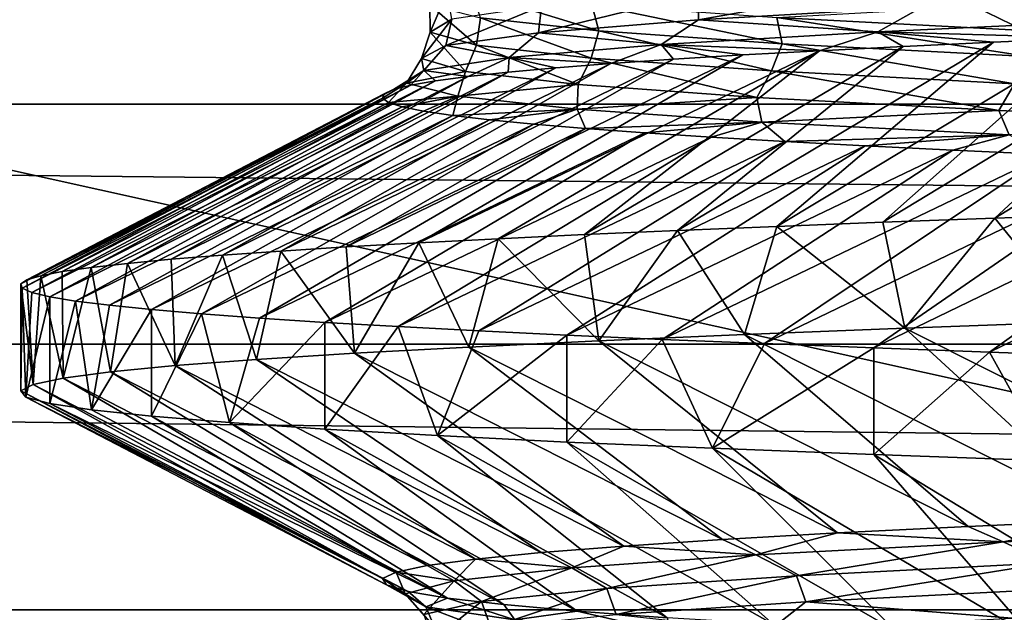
# Model space of a CAD drawing. Header units: metres. Extents: x -205 to 205, y -104 to 104.
# Tile 924 of 1056: x -13.2 to -10.41, y -34.18 to -32.5. Entities that reach past the tile are written whole.
import ezdxf

# ---------------------------------------------------------------- set-up
doc = ezdxf.new("R2010")
doc.units = ezdxf.units.M
doc.layers.add('solid_01_2-CONSUMER_EHM_BOX_SW0001', color=7, linetype='CONTINUOUS')

msp = doc.modelspace()

# ---------------------------------------------------------------- linework, layer by layer
at = {"layer": 'solid_01_2-CONSUMER_EHM_BOX_SW0001'}
for points in [[(-200.010849, -74.958488), (-200.010773, 75.041512), (-0.010778, 75.04142)], [(-0.010849, -74.95858), (-200.010849, -74.958488), (-0.010778, 75.04142)], [(-42.500065, -37.458561, 108.5), (42.499969, 37.541401, 108.5), (-42.500031, 37.541439, 108.5)], [(-42.500065, -37.458561, 108.5), (42.499935, -37.458599, 108.5), (42.499969, 37.541401, 108.5)], [(-18.500069, -39.958572, 6), (18.499931, -39.958588, 6), (-18.500063, -31.758572, 6)], [(18.499931, -39.958588, 6), (18.499937, -31.758589, 6), (-18.500063, -31.758572, 6)], [(32.178131, -32.740211, 63.099998), (-32.781677, -32.136761, 63.099998), (32.781548, -32.136791, 63.099998)], [(32.178131, -32.740211, 63.099998), (-32.178261, -32.740177, 63.099998), (-32.781677, -32.136761, 63.099998)], [(-10.653595, -32.389172, 30.113796), (-11.278781, -32.425854, 28.71871), (-11.277933, -32.500751, 28.787134)], [(-10.653595, -32.389172, 30.113796), (-11.277933, -32.500751, 28.787134), (-10.643024, -32.464016, 30.183508)], [(-11.990063, -32.422272, 25.649235), (-12.039041, -32.458866, 24.124506), (-12.038689, -32.535904, 24.220716)], [(-11.990063, -32.422272, 25.649235), (-12.038689, -32.535904, 24.220716), (-11.977206, -32.499222, 25.748308)], [(-11.919013, -32.42131, 22.573534), (-11.560199, -32.532059, 21.11762), (-11.895268, -32.495464, 22.605844)], [(-11.919013, -32.42131, 22.573534), (-11.579988, -32.457878, 21.083649), (-11.560199, -32.532059, 21.11762)], [(-11.278781, -32.425854, 28.71871), (-11.730827, -32.537487, 27.321499), (-11.277933, -32.500751, 28.787134)], [(-11.278781, -32.425854, 28.71871), (-11.722504, -32.462536, 27.255684), (-11.730827, -32.537487, 27.321499)], [(-12.039041, -32.458866, 24.124506), (-11.906545, -32.572586, 22.697662), (-12.038689, -32.535904, 24.220716)], [(-12.039041, -32.458866, 24.124506), (-11.895268, -32.495464, 22.605844), (-11.906545, -32.572586, 22.697662)], [(-11.579988, -32.457878, 21.083649), (-11.040163, -32.568653, 19.683496), (-11.560199, -32.532059, 21.11762)], [(-11.579988, -32.457878, 21.083649), (-11.05596, -32.494446, 19.648325), (-11.040163, -32.568653, 19.683496)], [(-11.722504, -32.462536, 27.255684), (-11.994071, -32.574223, 25.810333), (-11.730827, -32.537487, 27.321499)], [(-11.722504, -32.462536, 27.255684), (-11.977206, -32.499222, 25.748308), (-11.994071, -32.574223, 25.810333)], [(-10.643024, -32.464016, 30.183508), (-11.277933, -32.500751, 28.787134), (-10.769608, -32.534557, 30.040569)], [(-10.494434, -32.463577, 18.429718), (-10.354549, -32.531017, 18.290907), (-11.05596, -32.494446, 19.648325)], [(-10.643024, -32.464016, 30.183508), (-10.769608, -32.534557, 30.040569), (-9.982855, -32.497971, 31.356987)], [(-10.494434, -32.463577, 18.429718), (-9.638346, -32.500355, 17.145979), (-10.354549, -32.531017, 18.290907)], [(-11.977206, -32.499222, 25.748308), (-12.063215, -32.610962, 24.277887), (-11.994071, -32.574223, 25.810333)], [(-11.977206, -32.499222, 25.748308), (-12.038689, -32.535904, 24.220716), (-12.063215, -32.610962, 24.277887)], [(-11.895268, -32.495464, 22.605844), (-11.581979, -32.609272, 21.203726), (-11.906545, -32.572586, 22.697662)], [(-11.895268, -32.495464, 22.605844), (-11.560199, -32.532059, 21.11762), (-11.581979, -32.609272, 21.203726)], [(-11.277933, -32.500751, 28.787134), (-11.730827, -32.537487, 27.321499), (-11.383206, -32.571148, 28.635084)], [(-11.277933, -32.500751, 28.787134), (-11.383206, -32.571148, 28.635084), (-10.769608, -32.534557, 30.040569)], [(-11.05596, -32.494446, 19.648325), (-10.342755, -32.605247, 18.32682), (-11.040163, -32.568653, 19.683496)], [(-11.05596, -32.494446, 19.648325), (-10.354549, -32.531017, 18.290907), (-10.342755, -32.605247, 18.32682)], [(-9.982855, -32.497971, 31.356987), (-10.769608, -32.534557, 30.040569), (-10.166202, -32.551678, 31.198286)], [(-12.038689, -32.535904, 24.220716), (-11.937803, -32.647697, 22.749063), (-12.063215, -32.610962, 24.277887)], [(-12.038689, -32.535904, 24.220716), (-11.906545, -32.572586, 22.697662), (-11.937803, -32.647697, 22.749063)], [(-11.730827, -32.537487, 27.321499), (-11.994071, -32.574223, 25.810333), (-11.814662, -32.607735, 27.16338)], [(-11.730827, -32.537487, 27.321499), (-11.814662, -32.607735, 27.16338), (-11.383206, -32.571148, 28.635084)], [(-11.560199, -32.532059, 21.11762), (-11.071175, -32.645954, 19.762764), (-11.581979, -32.609272, 21.203726)], [(-11.560199, -32.532059, 21.11762), (-11.040163, -32.568653, 19.683496), (-11.071175, -32.645954, 19.762764)], [(-10.769608, -32.534557, 30.040569), (-11.383206, -32.571148, 28.635084), (-10.934609, -32.588432, 29.85321)], [(-10.769608, -32.534557, 30.040569), (-10.934609, -32.588432, 29.85321), (-10.697659, -32.57618, 30.312359)], [(-10.769608, -32.534557, 30.040569), (-10.697659, -32.57618, 30.312359), (-10.441341, -32.563927, 30.760969)], [(-10.769608, -32.534557, 30.040569), (-10.441341, -32.563927, 30.760969), (-10.166202, -32.551678, 31.198286)], [(-9.872798, -32.539429, 31.623556), (-10.7552, -33.075127, 32.153015), (-10.437707, -33.063488, 32.580669)], [(-9.872798, -32.539429, 31.623556), (-10.166202, -32.551678, 31.198286), (-10.7552, -33.075127, 32.153015)], [(-9.56169, -32.527184, 32.036034), (-10.437707, -33.063488, 32.580669), (-10.103229, -33.051849, 32.995155)], [(-9.56169, -32.527184, 32.036034), (-9.872798, -32.539429, 31.623556), (-10.437707, -33.063488, 32.580669)], [(-10.441341, -32.563927, 30.760969), (-11.337156, -33.098415, 31.261065), (-11.055182, -33.086769, 31.712906)], [(-10.441341, -32.563927, 30.760969), (-10.697659, -32.57618, 30.312359), (-11.337156, -33.098415, 31.261065)], [(-11.040163, -32.568653, 19.683496), (-10.381696, -32.68264, 18.398329), (-11.071175, -32.645954, 19.762764)], [(-10.166202, -32.551678, 31.198286), (-11.055182, -33.086769, 31.712906), (-10.7552, -33.075127, 32.153015)], [(-10.166202, -32.551678, 31.198286), (-10.441341, -32.563927, 30.760969), (-11.055182, -33.086769, 31.712906)], [(-11.040163, -32.568653, 19.683496), (-10.342755, -32.605247, 18.32682), (-10.381696, -32.68264, 18.398329)], [(-10.934609, -32.588432, 29.85321), (-12.070569, -33.133392, 29.842716), (-11.84526, -33.121727, 30.325207)], [(-10.934609, -32.588432, 29.85321), (-11.151801, -32.600685, 29.384361), (-12.070569, -33.133392, 29.842716)], [(-11.994071, -32.574223, 25.810333), (-12.063215, -32.610962, 24.277887), (-12.056501, -32.644325, 25.649012)], [(-11.994071, -32.574223, 25.810333), (-12.056501, -32.644325, 25.649012), (-11.814662, -32.607735, 27.16338)], [(-11.906545, -32.572586, 22.697662), (-11.618904, -32.684433, 21.248619), (-11.937803, -32.647697, 22.749063)], [(-11.906545, -32.572586, 22.697662), (-11.581979, -32.609272, 21.203726), (-11.618904, -32.684433, 21.248619)], [(-10.934609, -32.588432, 29.85321), (-11.84526, -33.121727, 30.325207), (-11.600658, -33.110069, 30.798244)], [(-11.383206, -32.571148, 28.635084), (-11.814662, -32.607735, 27.16338), (-11.525682, -32.625198, 28.421085)], [(-10.697659, -32.57618, 30.312359), (-11.600658, -33.110069, 30.798244), (-11.337156, -33.098415, 31.261065)], [(-10.697659, -32.57618, 30.312359), (-10.934609, -32.588432, 29.85321), (-11.600658, -33.110069, 30.798244)], [(-11.383206, -32.571148, 28.635084), (-11.525682, -32.625198, 28.421085), (-11.348928, -32.612942, 28.906693)], [(-11.383206, -32.571148, 28.635084), (-11.348928, -32.612942, 28.906693), (-11.151801, -32.600685, 29.384361)], [(-11.383206, -32.571148, 28.635084), (-11.151801, -32.600685, 29.384361), (-10.934609, -32.588432, 29.85321)], [(-11.525682, -32.625198, 28.421085), (-12.627317, -33.168396, 28.346327), (-12.461911, -33.156731, 28.852482)], [(-11.525682, -32.625198, 28.421085), (-11.681757, -32.637455, 27.928421), (-12.627317, -33.168396, 28.346327)], [(-11.348928, -32.612942, 28.906693), (-12.461911, -33.156731, 28.852482), (-12.276229, -33.145061, 29.351545)], [(-11.348928, -32.612942, 28.906693), (-11.525682, -32.625198, 28.421085), (-12.461911, -33.156731, 28.852482)], [(-11.151801, -32.600685, 29.384361), (-12.276229, -33.145061, 29.351545), (-12.070569, -33.133392, 29.842716)], [(-11.151801, -32.600685, 29.384361), (-11.348928, -32.612942, 28.906693), (-12.276229, -33.145061, 29.351545)], [(-12.063215, -32.610962, 24.277887), (-12.104928, -32.680912, 24.116129), (-12.056501, -32.644325, 25.649012)], [(-12.063215, -32.610962, 24.277887), (-11.937803, -32.647697, 22.749063), (-12.104928, -32.680912, 24.116129)], [(-11.814662, -32.607735, 27.16338), (-12.056501, -32.644325, 25.649012), (-11.930639, -32.661976, 26.925446)], [(-11.814662, -32.607735, 27.16338), (-11.930639, -32.661976, 26.925446), (-11.816845, -32.649715, 27.429581)], [(-11.814662, -32.607735, 27.16338), (-11.816845, -32.649715, 27.429581), (-11.681757, -32.637455, 27.928421)], [(-11.814662, -32.607735, 27.16338), (-11.681757, -32.637455, 27.928421), (-11.525682, -32.625198, 28.421085)], [(-11.581979, -32.609272, 21.203726), (-11.112609, -32.721172, 19.800573), (-11.618904, -32.684433, 21.248619)], [(-11.581979, -32.609272, 21.203726), (-11.071175, -32.645954, 19.762764), (-11.112609, -32.721172, 19.800573)], [(-11.816845, -32.649715, 27.429581), (-12.89626, -33.1917, 27.316004), (-12.77218, -33.180054, 27.833889)], [(-11.816845, -32.649715, 27.429581), (-11.930639, -32.661976, 26.925446), (-12.89626, -33.1917, 27.316004)], [(-11.681757, -32.637455, 27.928421), (-12.77218, -33.180054, 27.833889), (-12.627317, -33.168396, 28.346327)], [(-11.681757, -32.637455, 27.928421), (-11.816845, -32.649715, 27.429581), (-12.77218, -33.180054, 27.833889)], [(-12.056501, -32.644325, 25.649012), (-12.141889, -32.698761, 25.390263), (-12.093264, -32.686497, 25.904867)], [(-12.056501, -32.644325, 25.649012), (-12.104928, -32.680912, 24.116129), (-12.141889, -32.698761, 25.390263)], [(-11.937803, -32.647697, 22.749063), (-11.959607, -32.717503, 22.589447), (-12.104928, -32.680912, 24.116129)], [(-12.056501, -32.644325, 25.649012), (-12.093264, -32.686497, 25.904867), (-12.022836, -32.674236, 26.416906)], [(-12.056501, -32.644325, 25.649012), (-12.022836, -32.674236, 26.416906), (-11.930639, -32.661976, 26.925446)], [(-11.937803, -32.647697, 22.749063), (-11.618904, -32.684433, 21.248619), (-11.959607, -32.717503, 22.589447)], [(-11.071175, -32.645954, 19.762764), (-10.42649, -32.757908, 18.428656), (-11.112609, -32.721172, 19.800573)], [(-11.071175, -32.645954, 19.762764), (-10.381696, -32.68264, 18.398329), (-10.42649, -32.757908, 18.428656)], [(-12.022836, -32.674236, 26.416906), (-13.081287, -33.214981, 26.267305), (-12.999352, -33.203342, 26.793526)], [(-12.022836, -32.674236, 26.416906), (-12.093264, -32.686497, 25.904867), (-13.081287, -33.214981, 26.267305)], [(-11.930639, -32.661976, 26.925446), (-12.999352, -33.203342, 26.793526), (-12.89626, -33.1917, 27.316004)], [(-11.930639, -32.661976, 26.925446), (-12.022836, -32.674236, 26.416906), (-12.999352, -33.203342, 26.793526)], [(-12.104928, -32.680912, 24.116129), (-12.156693, -32.735554, 23.840387), (-12.17363, -32.723289, 24.357088)], [(-12.104928, -32.680912, 24.116129), (-12.17363, -32.723289, 24.357088), (-12.168687, -32.711025, 24.874023)], [(-12.104928, -32.680912, 24.116129), (-12.168687, -32.711025, 24.874023), (-12.141889, -32.698761, 25.390263)], [(-12.104928, -32.680912, 24.116129), (-11.959607, -32.717503, 22.589447), (-12.156693, -32.735554, 23.840387)], [(-12.141889, -32.698761, 25.390263), (-13.181181, -33.238243, 25.207062), (-13.141931, -33.226616, 25.738195)], [(-12.141889, -32.698761, 25.390263), (-12.168687, -32.711025, 24.874023), (-13.181181, -33.238243, 25.207062)], [(-12.093264, -32.686497, 25.904867), (-13.141931, -33.226616, 25.738195), (-13.081287, -33.214981, 26.267305)], [(-12.093264, -32.686497, 25.904867), (-12.141889, -32.698761, 25.390263), (-13.141931, -33.226616, 25.738195)], [(-11.618904, -32.684433, 21.248619), (-11.622015, -32.754089, 21.093456), (-11.959607, -32.717503, 22.589447)], [(-11.618904, -32.684433, 21.248619), (-11.112609, -32.721172, 19.800573), (-11.622015, -32.754089, 21.093456)], [(-10.381696, -32.68264, 18.398329), (-9.571795, -32.794647, 17.154804), (-10.42649, -32.757908, 18.428656)], [(-12.168687, -32.711025, 24.874023), (-13.198975, -33.249866, 24.674765), (-13.181181, -33.238243, 25.207062)], [(-12.168687, -32.711025, 24.874023), (-12.17363, -32.723289, 24.357088), (-13.198975, -33.249866, 24.674765)], [(-12.17363, -32.723289, 24.357088), (-13.194715, -33.262001, 24.121859), (-13.198975, -33.249866, 24.674765)], [(-12.17363, -32.723289, 24.357088), (-12.156693, -32.735554, 23.840387), (-13.194715, -33.262001, 24.121859)], [(-12.156693, -32.735554, 23.840387), (-13.167303, -33.274128, 23.569624), (-13.194715, -33.262001, 24.121859)], [(-12.156693, -32.735554, 23.840387), (-12.117849, -32.747818, 23.324858), (-13.167303, -33.274128, 23.569624)], [(-11.959607, -32.717503, 22.589447), (-12.117849, -32.747818, 23.324858), (-12.156693, -32.735554, 23.840387)], [(-11.959607, -32.717503, 22.589447), (-12.057075, -32.760086, 22.81144), (-12.117849, -32.747818, 23.324858)], [(-11.959607, -32.717503, 22.589447), (-11.974428, -32.772354, 22.30106), (-12.057075, -32.760086, 22.81144)], [(-11.959607, -32.717503, 22.589447), (-11.622015, -32.754089, 21.093456), (-11.974428, -32.772354, 22.30106)], [(-11.112609, -32.721172, 19.800573), (-11.09853, -32.79068, 19.651934), (-11.622015, -32.754089, 21.093456)], [(-11.112609, -32.721172, 19.800573), (-10.42649, -32.757908, 18.428656), (-11.09853, -32.79068, 19.651934)], [(31.675879, -33.420296, 63.099998), (-32.178261, -32.740177, 63.099998), (32.178131, -32.740211, 63.099998)], [(31.675879, -33.420296, 63.099998), (-31.676008, -33.420265, 63.099998), (-32.178261, -32.740177, 63.099998)], [(-12.117849, -32.747818, 23.324858), (-13.116791, -33.286247, 23.019033), (-13.167303, -33.274128, 23.569624)], [(-12.117849, -32.747818, 23.324858), (-12.057075, -32.760086, 22.81144), (-13.116791, -33.286247, 23.019033)], [(-12.057075, -32.760086, 22.81144), (-13.043267, -33.298359, 22.471052), (-13.116791, -33.286247, 23.019033)], [(-12.057075, -32.760086, 22.81144), (-11.974428, -32.772354, 22.30106), (-13.043267, -33.298359, 22.471052)], [(-11.622015, -32.754089, 21.093456), (-11.870149, -32.784618, 21.794624), (-11.974428, -32.772354, 22.30106)], [(-11.622015, -32.754089, 21.093456), (-11.744494, -32.796886, 21.293034), (-11.870149, -32.784618, 21.794624)], [(-11.622015, -32.754089, 21.093456), (-11.597726, -32.809155, 20.797188), (-11.744494, -32.796886, 21.293034)], [(-11.622015, -32.754089, 21.093456), (-11.09853, -32.79068, 19.651934), (-11.597726, -32.809155, 20.797188)], [(-10.42649, -32.757908, 18.428656), (-10.396787, -32.827271, 18.288345), (-11.09853, -32.79068, 19.651934)], [(-10.42649, -32.757908, 18.428656), (-9.571795, -32.794647, 17.154804), (-10.396787, -32.827271, 18.288345)], [(-11.974428, -32.772354, 22.30106), (-12.946863, -33.310467, 21.926641), (-13.043267, -33.298359, 22.471052)], [(-11.974428, -32.772354, 22.30106), (-11.870149, -32.784618, 21.794624), (-12.946863, -33.310467, 21.926641)], [(-11.870149, -32.784618, 21.794624), (-12.827748, -33.322563, 21.386757), (-12.946863, -33.310467, 21.926641)], [(-11.870149, -32.784618, 21.794624), (-11.744494, -32.796886, 21.293034), (-12.827748, -33.322563, 21.386757)], [(-11.09853, -32.79068, 19.651934), (-11.430102, -32.821423, 20.307981), (-11.597726, -32.809155, 20.797188)], [(-11.09853, -32.79068, 19.651934), (-11.241883, -32.833691, 19.826319), (-11.430102, -32.821423, 20.307981)], [(-11.09853, -32.79068, 19.651934), (-11.033331, -32.845959, 19.353106), (-11.241883, -32.833691, 19.826319)], [(-11.09853, -32.79068, 19.651934), (-10.396787, -32.827271, 18.288345), (-11.033331, -32.845959, 19.353106)], [(-11.744494, -32.796886, 21.293034), (-12.686138, -33.334652, 20.85236), (-12.827748, -33.322563, 21.386757)], [(-11.744494, -32.796886, 21.293034), (-11.597726, -32.809155, 20.797188), (-12.686138, -33.334652, 20.85236)], [(-11.597726, -32.809155, 20.797188), (-12.522282, -33.346725, 20.324381), (-12.686138, -33.334652, 20.85236)], [(-11.597726, -32.809155, 20.797188), (-11.430102, -32.821423, 20.307981), (-12.522282, -33.346725, 20.324381)], [(-11.430102, -32.821423, 20.307981), (-12.336464, -33.358795, 19.80373), (-12.522282, -33.346725, 20.324381)], [(-11.430102, -32.821423, 20.307981), (-11.241883, -32.833691, 19.826319), (-12.336464, -33.358795, 19.80373)], [(-11.241883, -32.833691, 19.826319), (-12.129006, -33.370865, 19.291309), (-12.336464, -33.358795, 19.80373)], [(-11.241883, -32.833691, 19.826319), (-11.033331, -32.845959, 19.353106), (-12.129006, -33.370865, 19.291309)], [(-11.033331, -32.845959, 19.353106), (-11.900265, -33.382938, 18.788002), (-12.129006, -33.370865, 19.291309)], [(-11.033331, -32.845959, 19.353106), (-10.804748, -32.858227, 18.889223), (-11.900265, -33.382938, 18.788002)], [(-10.396787, -32.827271, 18.288345), (-10.804748, -32.858227, 18.889223), (-11.033331, -32.845959, 19.353106)], [(-10.396787, -32.827271, 18.288345), (-10.556609, -32.870495, 18.435476), (-10.804748, -32.858227, 18.889223)], [(-10.396787, -32.827271, 18.288345), (-10.289437, -32.882759, 17.992643), (-10.556609, -32.870495, 18.435476)], [(-10.804748, -32.858227, 18.889223), (-11.65063, -33.395023, 18.294682), (-11.900265, -33.382938, 18.788002)], [(-10.804748, -32.858227, 18.889223), (-10.556609, -32.870495, 18.435476), (-11.65063, -33.395023, 18.294682)], [(-10.556609, -32.870495, 18.435476), (-11.380535, -33.407116, 17.81221), (-11.65063, -33.395023, 18.294682)], [(-10.556609, -32.870495, 18.435476), (-10.289437, -32.882759, 17.992643), (-11.380535, -33.407116, 17.81221)], [(-10.289437, -32.882759, 17.992643), (-11.090456, -33.419209, 17.34145), (-11.380535, -33.407116, 17.81221)], [(-10.289437, -32.882759, 17.992643), (-10.003752, -32.895027, 17.561499), (-11.090456, -33.419209, 17.34145)], [(-10.003752, -32.895027, 17.561499), (-10.780911, -33.431305, 16.883245), (-11.090456, -33.419209, 17.34145)], [(-10.003752, -32.895027, 17.561499), (-9.700074, -32.907295, 17.142824), (-10.780911, -33.431305, 16.883245)], [(-9.700074, -32.907295, 17.142824), (-10.452454, -33.443405, 16.438416), (-10.780911, -33.431305, 16.883245)], [(-9.700074, -32.907295, 17.142824), (-9.378927, -32.919559, 16.7374), (-10.452454, -33.443405, 16.438416)], [(-9.378927, -32.919559, 16.7374), (-10.105671, -33.455509, 16.007751), (-10.452454, -33.443405, 16.438416)], [(-10.437707, -33.063488, 32.580669), (-10.7552, -33.075127, 32.153015), (-10.693238, -33.37545, 32.239357)], [(-10.437707, -33.063488, 32.580669), (-10.693238, -33.37545, 32.239357), (-10.198773, -33.35754, 32.880211)], [(-10.103229, -33.051849, 32.995155), (-10.437707, -33.063488, 32.580669), (-10.198773, -33.35754, 32.880211)], [(-11.337156, -33.098415, 31.261065), (-11.600658, -33.110069, 30.798244), (-11.559806, -33.41114, 30.872915)], [(-11.337156, -33.098415, 31.261065), (-11.559806, -33.41114, 30.872915), (-11.147488, -33.393353, 31.569412)], [(-11.055182, -33.086769, 31.712906), (-11.337156, -33.098415, 31.261065), (-11.147488, -33.393353, 31.569412)], [(-11.055182, -33.086769, 31.712906), (-11.147488, -33.393353, 31.569412), (-10.693238, -33.37545, 32.239357)], [(-10.7552, -33.075127, 32.153015), (-11.055182, -33.086769, 31.712906), (-10.693238, -33.37545, 32.239357)], [(-11.84526, -33.121727, 30.325207), (-12.070569, -33.133392, 29.842716), (-11.928638, -33.428734, 30.152506)], [(-11.84526, -33.121727, 30.325207), (-11.928638, -33.428734, 30.152506), (-11.559806, -33.41114, 30.872915)], [(-11.600658, -33.110069, 30.798244), (-11.84526, -33.121727, 30.325207), (-11.559806, -33.41114, 30.872915)], [(-12.276229, -33.145061, 29.351545), (-12.461911, -33.156731, 28.852482), (-12.252612, -33.446205, 29.410885)], [(-12.070569, -33.133392, 29.842716), (-12.276229, -33.145061, 29.351545), (-12.252612, -33.446205, 29.410885)], [(-12.070569, -33.133392, 29.842716), (-12.252612, -33.446205, 29.410885), (-11.928638, -33.428734, 30.152506)], [(-12.77218, -33.180054, 27.833889), (-12.89626, -33.1917, 27.316004), (-12.761357, -33.4813, 27.87508)], [(-12.627317, -33.168396, 28.346327), (-12.77218, -33.180054, 27.833889), (-12.761357, -33.4813, 27.87508)], [(-12.627317, -33.168396, 28.346327), (-12.761357, -33.4813, 27.87508), (-12.53053, -33.463684, 28.650803)], [(-12.461911, -33.156731, 28.852482), (-12.627317, -33.168396, 28.346327), (-12.53053, -33.463684, 28.650803)], [(-12.461911, -33.156731, 28.852482), (-12.53053, -33.463684, 28.650803), (-12.252612, -33.446205, 29.410885)], [(-12.999352, -33.203342, 26.793526), (-13.081287, -33.214981, 26.267305), (-13.078419, -33.516941, 26.288412)], [(-12.999352, -33.203342, 26.793526), (-13.078419, -33.516941, 26.288412), (-12.94422, -33.499073, 27.086622)], [(-12.89626, -33.1917, 27.316004), (-12.999352, -33.203342, 26.793526), (-12.94422, -33.499073, 27.086622)], [(-12.89626, -33.1917, 27.316004), (-12.94422, -33.499073, 27.086622), (-12.761357, -33.4813, 27.87508)], [(-13.181181, -33.238243, 25.207062), (-13.198975, -33.249866, 24.674765), (-13.163445, -33.534904, 25.483452)], [(-13.141931, -33.226616, 25.738195), (-13.181181, -33.238243, 25.207062), (-13.163445, -33.534904, 25.483452)], [(-13.141931, -33.226616, 25.738195), (-13.163445, -33.534904, 25.483452), (-13.078419, -33.516941, 26.288412)], [(-13.081287, -33.214981, 26.267305), (-13.141931, -33.226616, 25.738195), (-13.078419, -33.516941, 26.288412)], [(-13.198975, -33.249866, 24.674765), (-13.198975, -33.552959, 24.674765), (-13.163445, -33.534904, 25.483452)], [(-13.198975, -33.249866, 24.674765), (-13.194715, -33.262001, 24.121859), (-13.198975, -33.552959, 24.674765)], [(-13.194715, -33.262001, 24.121859), (-13.1839, -33.570709, 23.845596), (-13.198975, -33.552959, 24.674765)], [(-13.194715, -33.262001, 24.121859), (-13.167303, -33.274128, 23.569624), (-13.1839, -33.570709, 23.845596)], [(-13.167303, -33.274128, 23.569624), (-13.116791, -33.286247, 23.019033), (-13.1839, -33.570709, 23.845596)], [(-13.116791, -33.286247, 23.019033), (-13.116791, -33.588577, 23.019033), (-13.1839, -33.570709, 23.845596)], [(-13.116791, -33.286247, 23.019033), (-13.043267, -33.298359, 22.471052), (-13.116791, -33.588577, 23.019033)], [(-13.043267, -33.298359, 22.471052), (-12.997915, -33.606564, 22.198343), (-13.116791, -33.588577, 23.019033)], [(-13.043267, -33.298359, 22.471052), (-12.946863, -33.310467, 21.926641), (-12.997915, -33.606564, 22.198343)], [(-12.946863, -33.310467, 21.926641), (-12.827748, -33.322563, 21.386757), (-12.997915, -33.606564, 22.198343)], [(-12.827748, -33.322563, 21.386757), (-12.827749, -33.624664, 21.386761), (-12.997915, -33.606564, 22.198343)], [(-12.827748, -33.322563, 21.386757), (-12.686138, -33.334652, 20.85236), (-12.827749, -33.624664, 21.386761)], [(-12.686138, -33.334652, 20.85236), (-12.606976, -33.64299, 20.587517), (-12.827749, -33.624664, 21.386761)], [(-12.686138, -33.334652, 20.85236), (-12.522282, -33.346725, 20.324381), (-12.606976, -33.64299, 20.587517)], [(-12.522282, -33.346725, 20.324381), (-12.336464, -33.358795, 19.80373), (-12.606976, -33.64299, 20.587517)], [(-12.336464, -33.358795, 19.80373), (-12.336469, -33.661453, 19.803741), (-12.606976, -33.64299, 20.587517)], [(-12.336464, -33.358795, 19.80373), (-12.129006, -33.370865, 19.291309), (-12.336469, -33.661453, 19.803741)], [(-12.129006, -33.370865, 19.291309), (-12.01728, -33.679874, 19.038477), (-12.336469, -33.661453, 19.803741)], [(-12.129006, -33.370865, 19.291309), (-11.900265, -33.382938, 18.788002), (-12.01728, -33.679874, 19.038477)], [(-10.693238, -33.37545, 32.239357), (-11.147488, -33.393353, 31.569412), (-10.100436, -33.919212, 31.29776)], [(-10.198773, -33.35754, 32.880211), (-10.693238, -33.37545, 32.239357), (-9.645732, -33.900814, 31.927801)], [(-10.693238, -33.37545, 32.239357), (-10.100436, -33.919212, 31.29776), (-9.645732, -33.900814, 31.927801)], [(-11.900265, -33.382938, 18.788002), (-11.65063, -33.395023, 18.294682), (-12.01728, -33.679874, 19.038477)], [(-11.65063, -33.395023, 18.294682), (-11.65064, -33.698074, 18.294699), (-12.01728, -33.679874, 19.038477)], [(-11.65063, -33.395023, 18.294682), (-11.380535, -33.407116, 17.81221), (-11.65064, -33.698074, 18.294699)], [(-11.380535, -33.407116, 17.81221), (-11.237972, -33.716, 17.575329), (-11.65064, -33.698074, 18.294699)], [(-11.147488, -33.393353, 31.569412), (-11.559806, -33.41114, 30.872915), (-10.513696, -33.937603, 30.640188)], [(-11.380535, -33.407116, 17.81221), (-11.090456, -33.419209, 17.34145), (-11.237972, -33.716, 17.575329)], [(-11.147488, -33.393353, 31.569412), (-10.513696, -33.937603, 30.640188), (-10.100436, -33.919212, 31.29776)], [(31.276257, -34.174019, 63.099998), (-31.676008, -33.420265, 63.099998), (31.675879, -33.420296, 63.099998)], [(31.276257, -34.174019, 63.099998), (-31.276386, -34.173985, 63.099998), (-31.676008, -33.420265, 63.099998)], [(-11.928638, -33.428734, 30.152506), (-12.252612, -33.446205, 29.410885), (-11.209418, -33.974487, 29.250641)], [(-11.559806, -33.41114, 30.872915), (-11.928638, -33.428734, 30.152506), (-10.883724, -33.956017, 29.957035)], [(-11.928638, -33.428734, 30.152506), (-11.209418, -33.974487, 29.250641), (-10.883724, -33.956017, 29.957035)], [(-11.559806, -33.41114, 30.872915), (-10.883724, -33.956017, 29.957035), (-10.513696, -33.937603, 30.640188)], [(-11.090456, -33.419209, 17.34145), (-10.780911, -33.431305, 16.883245), (-11.237972, -33.716, 17.575329)], [(-10.780911, -33.431305, 16.883245), (-10.780922, -33.733814, 16.883261), (-11.237972, -33.716, 17.575329)], [(-10.780911, -33.431305, 16.883245), (-10.452454, -33.443405, 16.438416), (-10.780922, -33.733814, 16.883261)], [(-12.252612, -33.446205, 29.410885), (-12.53053, -33.463684, 28.650803), (-11.48975, -33.993042, 28.52375)], [(-12.252612, -33.446205, 29.410885), (-11.48975, -33.993042, 28.52375), (-11.209418, -33.974487, 29.250641)], [(-10.452454, -33.443405, 16.438416), (-10.281324, -33.751698, 16.221277), (-10.780922, -33.733814, 16.883261)], [(-10.452454, -33.443405, 16.438416), (-10.105671, -33.455509, 16.007751), (-10.281324, -33.751698, 16.221277)], [(-12.761357, -33.4813, 27.87508), (-12.94422, -33.499073, 27.086622), (-11.909486, -34.030174, 27.023474)], [(-12.53053, -33.463684, 28.650803), (-12.761357, -33.4813, 27.87508), (-11.723469, -34.011627, 27.780066)], [(-12.761357, -33.4813, 27.87508), (-11.909486, -34.030174, 27.023474), (-11.723469, -34.011627, 27.780066)], [(-12.53053, -33.463684, 28.650803), (-11.723469, -34.011627, 27.780066), (-11.48975, -33.993042, 28.52375)], [(-13.078419, -33.516941, 26.288412), (-13.163445, -33.534904, 25.483452), (-12.135099, -34.066921, 25.486668)], [(-12.94422, -33.499073, 27.086622), (-13.078419, -33.516941, 26.288412), (-12.046919, -34.048615, 26.257895)], [(-13.078419, -33.516941, 26.288412), (-12.135099, -34.066921, 25.486668), (-12.046919, -34.048615, 26.257895)], [(-12.94422, -33.499073, 27.086622), (-12.046919, -34.048615, 26.257895), (-11.909486, -34.030174, 27.023474)], [(-13.163445, -33.534904, 25.483452), (-13.198975, -33.552959, 24.674765), (-12.173391, -34.085182, 24.711906)], [(-13.163445, -33.534904, 25.483452), (-12.173391, -34.085182, 24.711906), (-12.135099, -34.066921, 25.486668)], [(-13.198975, -33.552959, 24.674765), (-12.161777, -34.103493, 23.935654), (-12.173391, -34.085182, 24.711906)], [(-13.198975, -33.552959, 24.674765), (-13.1839, -33.570709, 23.845596), (-12.161777, -34.103493, 23.935654)], [(-13.1839, -33.570709, 23.845596), (-12.10039, -34.12196, 23.160032), (-12.161777, -34.103493, 23.935654)], [(-13.1839, -33.570709, 23.845596), (-13.116791, -33.588577, 23.019033), (-12.10039, -34.12196, 23.160032)], [(-13.116791, -33.588577, 23.019033), (-11.989367, -34.140602, 22.388041), (-12.10039, -34.12196, 23.160032)], [(-13.116791, -33.588577, 23.019033), (-12.997915, -33.606564, 22.198343), (-11.989367, -34.140602, 22.388041)], [(-12.997915, -33.606564, 22.198343), (-12.827749, -33.624664, 21.386761), (-11.989367, -34.140602, 22.388041)], [(-12.827749, -33.624664, 21.386761), (-11.829326, -34.159309, 21.62409), (-11.989367, -34.140602, 22.388041)], [(-12.827749, -33.624664, 21.386761), (-12.606976, -33.64299, 20.587517), (-11.829326, -34.159309, 21.62409)], [(-12.606976, -33.64299, 20.587517), (-11.621242, -34.177948, 20.872627), (-11.829326, -34.159309, 21.62409)], [(-12.606976, -33.64299, 20.587517), (-12.336469, -33.661453, 19.803741), (-11.621242, -34.177948, 20.872627)], [(-12.336469, -33.661453, 19.803741), (-11.366385, -34.1964, 20.137928), (-11.621242, -34.177948, 20.872627)], [(-12.336469, -33.661453, 19.803741), (-12.01728, -33.679874, 19.038477), (-11.366385, -34.1964, 20.137928)], [(-12.01728, -33.679874, 19.038477), (-11.065749, -34.214645, 19.423056), (-11.366385, -34.1964, 20.137928)], [(-12.01728, -33.679874, 19.038477), (-11.65064, -33.698074, 18.294699), (-11.065749, -34.214645, 19.423056)], [(-11.65064, -33.698074, 18.294699), (-10.720222, -34.232826, 18.729479), (-11.065749, -34.214645, 19.423056)], [(-11.65064, -33.698074, 18.294699), (-11.237972, -33.716, 17.575329), (-10.720222, -34.232826, 18.729479)], [(-11.237972, -33.716, 17.575329), (-10.33078, -34.251076, 18.058582), (-10.720222, -34.232826, 18.729479)], [(-11.237972, -33.716, 17.575329), (-10.780922, -33.733814, 16.883261), (-10.33078, -34.251076, 18.058582)], [(-10.780922, -33.733814, 16.883261), (-9.89817, -34.269527, 17.412039), (-10.33078, -34.251076, 18.058582)], [(-10.780922, -33.733814, 16.883261), (-10.281324, -33.751698, 16.221277), (-9.89817, -34.269527, 17.412039)], [(-10.513696, -33.937603, 30.640188), (-10.883724, -33.956017, 29.957035), (-10.414515, -33.981255, 30.687244)], [(-10.100436, -33.919212, 31.29776), (-10.513696, -33.937603, 30.640188), (-10.414515, -33.981255, 30.687244)], [(-10.100436, -33.919212, 31.29776), (-10.414515, -33.981255, 30.687244), (-9.543148, -33.944462, 31.959732)], [(-10.883724, -33.956017, 29.957035), (-11.209418, -33.974487, 29.250641), (-11.115541, -34.018044, 29.313648)], [(-10.883724, -33.956017, 29.957035), (-11.115541, -34.018044, 29.313648), (-10.414515, -33.981255, 30.687244)], [(-9.543148, -33.944462, 31.959732), (-10.414515, -33.981255, 30.687244), (-10.285389, -34.040695, 30.812521)], [(-11.48975, -33.993042, 28.52375), (-11.723469, -34.011627, 27.780066), (-11.636568, -34.054836, 27.86179)], [(-11.48975, -33.993042, 28.52375), (-11.636568, -34.054836, 27.86179), (-11.115541, -34.018044, 29.313648)], [(-11.209418, -33.974487, 29.250641), (-11.48975, -33.993042, 28.52375), (-11.115541, -34.018044, 29.313648)], [(-10.414515, -33.981255, 30.687244), (-11.115541, -34.018044, 29.313648), (-10.9998, -34.077267, 29.462757)], [(-10.414515, -33.981255, 30.687244), (-10.9998, -34.077267, 29.462757), (-10.285389, -34.040695, 30.812521)], [(-11.723469, -34.011627, 27.780066), (-11.909486, -34.030174, 27.023474), (-11.636568, -34.054836, 27.86179)], [(-11.115541, -34.018044, 29.313648), (-11.636568, -34.054836, 27.86179), (-11.537892, -34.113838, 28.033131)], [(-11.115541, -34.018044, 29.313648), (-11.537892, -34.113838, 28.033131), (-10.9998, -34.077267, 29.462757)], [(-12.046919, -34.048615, 26.257895), (-12.135099, -34.066921, 25.486668), (-11.970288, -34.091625, 26.355862)], [(-11.909486, -34.030174, 27.023474), (-12.046919, -34.048615, 26.257895), (-11.970288, -34.091625, 26.355862)], [(-11.909486, -34.030174, 27.023474), (-11.970288, -34.091625, 26.355862), (-11.636568, -34.054836, 27.86179)], [(-10.285389, -34.040695, 30.812521), (-10.9998, -34.077267, 29.462757), (-10.973191, -34.150928, 29.461554)], [(-10.285389, -34.040695, 30.812521), (-10.973191, -34.150928, 29.461554), (-10.259392, -34.114368, 30.807539)], [(-12.135099, -34.066921, 25.486668), (-12.173391, -34.085182, 24.711906), (-12.109459, -34.128418, 24.820059)], [(-12.135099, -34.066921, 25.486668), (-12.109459, -34.128418, 24.820059), (-11.970288, -34.091625, 26.355862)], [(-11.636568, -34.054836, 27.86179), (-11.970288, -34.091625, 26.355862), (-11.892494, -34.15041, 26.5473)], [(-11.636568, -34.054836, 27.86179), (-11.892494, -34.15041, 26.5473), (-11.537892, -34.113838, 28.033131)], [(-10.9998, -34.077267, 29.462757), (-11.537892, -34.113838, 28.033131), (-11.511194, -34.187489, 28.035769)], [(-10.9998, -34.077267, 29.462757), (-11.511194, -34.187489, 28.035769), (-10.973191, -34.150928, 29.461554)], [(-12.173391, -34.085182, 24.711906), (-12.161777, -34.103493, 23.935654), (-12.109459, -34.128418, 24.820059)], [(-12.161777, -34.103493, 23.935654), (-12.050908, -34.165207, 23.278851), (-12.109459, -34.128418, 24.820059)], [(-12.161777, -34.103493, 23.935654), (-12.10039, -34.12196, 23.160032), (-12.050908, -34.165207, 23.278851)], [(-11.970288, -34.091625, 26.355862), (-12.109459, -34.128418, 24.820059), (-12.056471, -34.186981, 25.028944)], [(-11.970288, -34.091625, 26.355862), (-12.056471, -34.186981, 25.028944), (-11.892494, -34.15041, 26.5473)], [(-12.109459, -34.128418, 24.820059), (-12.025688, -34.223557, 23.501938), (-12.056471, -34.186981, 25.028944)], [(-12.109459, -34.128418, 24.820059), (-12.050908, -34.165207, 23.278851), (-12.025688, -34.223557, 23.501938)], [(-12.10039, -34.12196, 23.160032), (-11.989367, -34.140602, 22.388041), (-12.050908, -34.165207, 23.278851)], [(-11.537892, -34.113838, 28.033131), (-11.892494, -34.15041, 26.5473), (-11.86625, -34.224049, 26.553774)], [(-11.537892, -34.113838, 28.033131), (-11.86625, -34.224049, 26.553774), (-11.511194, -34.187489, 28.035769)], [(-10.259392, -34.114368, 30.807539), (-10.973191, -34.150928, 29.461554), (-10.388432, -34.197723, 30.592724)], [(-11.892494, -34.15041, 26.5473), (-12.056471, -34.186981, 25.028944), (-12.031243, -34.260612, 25.039171)], [(-11.989367, -34.140602, 22.388041), (-11.798049, -34.202, 21.757147), (-12.050908, -34.165207, 23.278851)], [(-11.892494, -34.15041, 26.5473), (-12.031243, -34.260612, 25.039171), (-11.86625, -34.224049, 26.553774)], [(-11.989367, -34.140602, 22.388041), (-11.829326, -34.159309, 21.62409), (-11.798049, -34.202, 21.757147)], [(-11.829326, -34.159309, 21.62409), (-11.621242, -34.177948, 20.872627), (-11.798049, -34.202, 21.757147)], [(-10.973191, -34.150928, 29.461554), (-11.511194, -34.187489, 28.035769), (-11.079008, -34.2346, 29.219879)], [(-10.973191, -34.150928, 29.461554), (-11.079008, -34.2346, 29.219879), (-10.388432, -34.197723, 30.592724)], [(30.996136, -34.972126, 63.099998), (-31.276386, -34.173985, 63.099998), (31.276257, -34.174019, 63.099998)], [(30.996136, -34.972126, 63.099998), (-30.996267, -34.972095, 63.099998), (-31.276386, -34.173985, 63.099998)], [(-12.050908, -34.165207, 23.278851), (-11.803061, -34.260128, 21.990627), (-12.025688, -34.223557, 23.501938)], [(-12.050908, -34.165207, 23.278851), (-11.798049, -34.202, 21.757147), (-11.803061, -34.260128, 21.990627)], [(-11.621242, -34.177948, 20.872627), (-11.354894, -34.238792, 20.279902), (-11.798049, -34.202, 21.757147)], [(-11.621242, -34.177948, 20.872627), (-11.366385, -34.1964, 20.137928), (-11.354894, -34.238792, 20.279902)]]:
    msp.add_3dface(points, dxfattribs=at)

doc.saveas('drawing.dxf')
